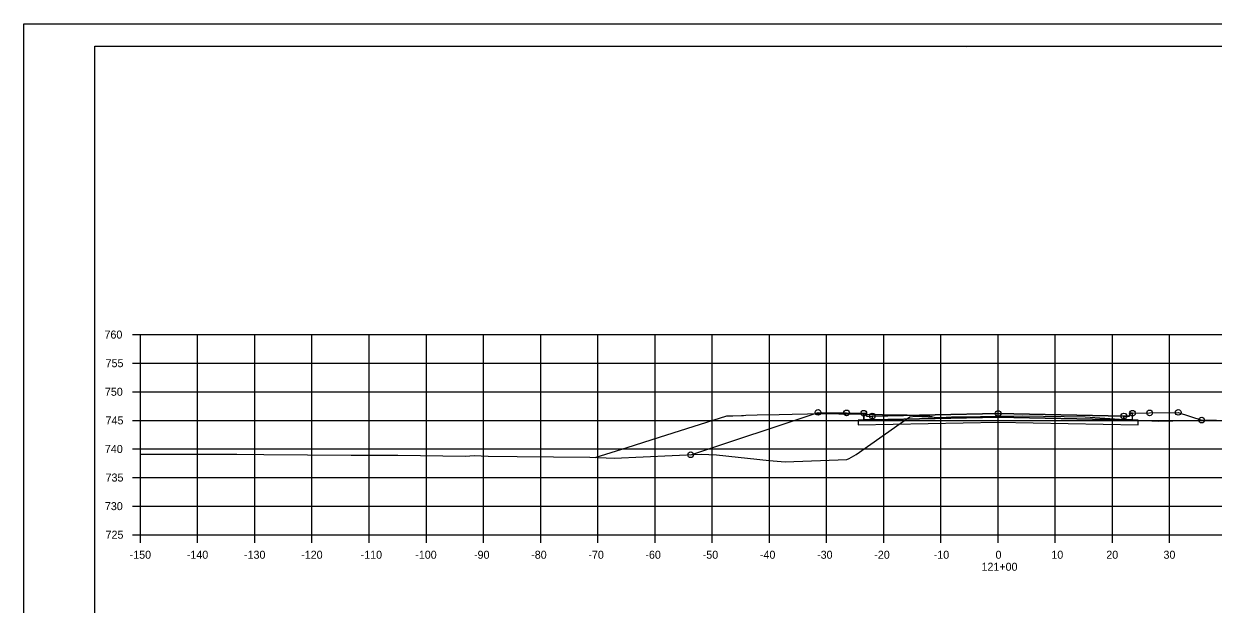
# Model space of a CAD drawing. Extents: x 1202951 to 1376887, y 378065 to 728038.
# Drawn here: x 1372926.7 to 1373134.7, y 380420.9 to 380522.4 of the extents above; entities that cross this region are included whole.
import ezdxf

# ---------------------------------------------------------------- set-up
doc = ezdxf.new("R2010")
doc.units = 0
for name, color, linetype in [('Default', 7, 'Continuous'), ('R_Alt Surface', 7, 'Continuous'), ('R_Axis', 7, 'Continuous'), ('R_Axis Annot', 7, 'Continuous'), ('R_Exist Surface', 7, 'Continuous'), ('R_Fin Surface', 7, 'Continuous'), ('R_Grid', 7, 'Continuous'), ('R_No Plot', 7, 'Continuous')]:
    doc.layers.add(name, color=color, linetype=linetype)

msp = doc.modelspace()

# ---------------------------------------------------------------- linework, layer by layer
at = {"layer": 'Default'}
for points in [[(1373073.63, 380454.31), (1373074.12, 380454.31), (1373074.13, 380453.81), (1373075.13, 380453.83), (1373075.13, 380453.17), (1373073.63, 380453.14)], [(1373120.63, 380454.31), (1373120.14, 380454.31), (1373120.13, 380453.81), (1373119.13, 380453.83), (1373119.13, 380453.17), (1373120.63, 380453.14)]]:
    msp.add_lwpolyline(points, close=True, dxfattribs=at)
at = {"layer": 'R_Alt Surface'}
for points in [[(1373097.13, 380453.61), (1373075.13, 380453.17), (1373073.63, 380453.14), (1373072.63, 380453.12), (1373072.63, 380452.28), (1373097.13, 380452.77), (1373121.63, 380452.28), (1373121.63, 380453.12), (1373120.63, 380453.14), (1373119.13, 380453.17)], [(1373075.13, 380453.83), (1373075.13, 380453.17), (1373097.13, 380453.61), (1373119.13, 380453.17), (1373119.13, 380453.83), (1373119.13, 380453.83), (1373097.13, 380454.27), (1373075.13, 380453.83)]]:
    msp.add_lwpolyline(points, close=True, dxfattribs=at)
msp.add_lwpolyline([(1373073.63, 380454.31), (1373073.63, 380453.14), (1373075.13, 380453.17), (1373097.13, 380453.61), (1373119.13, 380453.17), (1373120.63, 380453.14), (1373120.63, 380454.31)], dxfattribs=at)
at = {"layer": 'R_Axis'}
for p, q in [((1372945.73, 380468.07), (1372947.13, 380468.07)), ((1372947.13, 380433.07), (1372947.13, 380468.07)), ((1372945.73, 380463.07), (1372947.13, 380463.07)), ((1372945.73, 380458.07), (1372947.13, 380458.07)), ((1372945.73, 380453.07), (1372947.13, 380453.07)), ((1372945.73, 380448.07), (1372947.13, 380448.07)), ((1372945.73, 380443.07), (1372947.13, 380443.07)), ((1372945.73, 380438.07), (1372947.13, 380438.07)), ((1372945.73, 380433.07), (1372947.13, 380433.07)), ((1372947.13, 380433.07), (1373247.13, 380433.07)), ((1372947.13, 380431.67), (1372947.13, 380433.07)), ((1372957.13, 380431.67), (1372957.13, 380433.07)), ((1372967.13, 380431.67), (1372967.13, 380433.07)), ((1372977.13, 380431.67), (1372977.13, 380433.07)), ((1372987.13, 380431.67), (1372987.13, 380433.07)), ((1372997.13, 380431.67), (1372997.13, 380433.07)), ((1373007.13, 380431.67), (1373007.13, 380433.07)), ((1373017.13, 380431.67), (1373017.13, 380433.07)), ((1373027.13, 380431.67), (1373027.13, 380433.07)), ((1373037.13, 380431.67), (1373037.13, 380433.07)), ((1373047.13, 380431.67), (1373047.13, 380433.07)), ((1373057.13, 380431.67), (1373057.13, 380433.07)), ((1373067.13, 380431.67), (1373067.13, 380433.07)), ((1373077.13, 380431.67), (1373077.13, 380433.07)), ((1373087.13, 380431.67), (1373087.13, 380433.07)), ((1373097.13, 380431.67), (1373097.13, 380433.07)), ((1373107.13, 380431.67), (1373107.13, 380433.07)), ((1373117.13, 380431.67), (1373117.13, 380433.07)), ((1373127.13, 380431.67), (1373127.13, 380433.07))]:
    msp.add_line(p, q, dxfattribs=at)
at = {"layer": 'R_Exist Surface'}
for points in [[(1372947.13, 380447.17), (1372963.98, 380447.16), (1372968.72, 380447.12), (1372983.99, 380446.97), (1372992.15, 380446.97), (1373003.99, 380446.78), (1373005.5, 380446.92), (1373007.93, 380446.8), (1373013.03, 380446.76), (1373025.74, 380446.61), (1373029.96, 380446.47), (1373045.18, 380447.13), (1373047.85, 380447.07), (1373057.09, 380446.07), (1373059.87, 380445.83), (1373070.67, 380446.21), (1373071.09, 380446.42), (1373072.29, 380447.11), (1373079.97, 380452.55), (1373081.69, 380453.7), (1373082.7, 380453.8), (1373087.08, 380453.6), (1373088.98, 380453.66), (1373090.3, 380453.67), (1373097.71, 380453.81), (1373101.37, 380453.87), (1373101.4, 380453.87), (1373108.67, 380453.74), (1373112.37, 380453.69), (1373119.21, 380453.22), (1373125.17, 380452.92), (1373135.28, 380453.17)], [(1373026.67, 380446.58), (1373032.24, 380448.35), (1373037.91, 380450.15), (1373042.68, 380451.66), (1373049.67, 380453.87), (1373050.54, 380453.87), (1373050.73, 380453.87), (1373052.27, 380453.93), (1373052.57, 380453.94), (1373052.98, 380453.95), (1373054.97, 380454.03), (1373058.81, 380454.1), (1373061.11, 380454.15), (1373063.8, 380454.2), (1373067.75, 380454.27), (1373068.72, 380454.25), (1373069.29, 380454.24), (1373071.42, 380454.2), (1373076.89, 380454.1), (1373080.64, 380454.03), (1373081.25, 380454.01), (1373081.91, 380453.99), (1373083.51, 380453.93), (1373083.65, 380453.92), (1373083.96, 380453.91), (1373084.97, 380453.87), (1373085.48, 380453.72), (1373085.65, 380453.66)], [(1373043.36, 380447.05), (1373065.63, 380454.47), (1373070.63, 380454.37), (1373073.63, 380454.31), (1373074.12, 380454.31), (1373074.13, 380453.81), (1373075.13, 380453.83), (1373097.13, 380454.27), (1373119.13, 380453.83), (1373120.13, 380453.81), (1373120.14, 380454.31), (1373120.63, 380454.31), (1373123.63, 380454.37), (1373128.63, 380454.47), (1373132.73, 380453.11)]]:
    msp.add_lwpolyline(points, dxfattribs=at)
at = {"layer": 'R_Fin Surface'}
msp.add_lwpolyline([(1373065.63, 380454.47), (1373070.63, 380454.37), (1373073.63, 380454.31), (1373074.12, 380454.31), (1373074.13, 380453.81), (1373075.13, 380453.83), (1373075.13, 380453.83), (1373097.13, 380454.27), (1373119.13, 380453.83), (1373119.13, 380453.83), (1373120.13, 380453.81), (1373120.14, 380454.31), (1373120.63, 380454.31), (1373123.63, 380454.37), (1373128.63, 380454.47)], dxfattribs=at)
at = {"layer": 'R_Grid'}
for p, q in [((1372947.13, 380468.07), (1373247.13, 380468.07)), ((1372947.13, 380433.07), (1372947.13, 380468.07)), ((1372957.13, 380433.07), (1372957.13, 380468.07)), ((1372967.13, 380433.07), (1372967.13, 380468.07)), ((1372977.13, 380433.07), (1372977.13, 380468.07)), ((1372987.13, 380433.07), (1372987.13, 380468.07)), ((1372997.13, 380433.07), (1372997.13, 380468.07)), ((1373007.13, 380433.07), (1373007.13, 380468.07)), ((1373017.13, 380433.07), (1373017.13, 380468.07)), ((1373027.13, 380433.07), (1373027.13, 380468.07)), ((1373037.13, 380433.07), (1373037.13, 380468.07)), ((1373047.13, 380433.07), (1373047.13, 380468.07)), ((1373057.13, 380433.07), (1373057.13, 380468.07)), ((1373067.13, 380433.07), (1373067.13, 380468.07)), ((1373077.13, 380433.07), (1373077.13, 380468.07)), ((1373087.13, 380433.07), (1373087.13, 380468.07)), ((1373097.13, 380433.07), (1373097.13, 380468.07)), ((1373107.13, 380433.07), (1373107.13, 380468.07)), ((1373117.13, 380433.07), (1373117.13, 380468.07)), ((1373127.13, 380433.07), (1373127.13, 380468.07)), ((1372947.13, 380463.07), (1373247.13, 380463.07)), ((1372947.13, 380458.07), (1373247.13, 380458.07)), ((1372947.13, 380453.07), (1373247.13, 380453.07)), ((1372947.13, 380448.07), (1373247.13, 380448.07)), ((1372947.13, 380443.07), (1373247.13, 380443.07)), ((1372947.13, 380438.07), (1373247.13, 380438.07)), ((1372947.13, 380433.07), (1373247.13, 380433.07))]:
    msp.add_line(p, q, dxfattribs=at)
at = {"layer": 'R_No Plot'}
for p, q in [((1372926.73, 380522.42), (1373260.07, 380522.42)), ((1372939.13, 380518.53), (1373255.31, 380518.53)), ((1372939.13, 380313.07), (1372939.13, 380518.53)), ((1373091.65, 380518.27), (1373091.65, 380518.27)), ((1373091.65, 380518.27), (1373091.65, 380518.27))]:
    msp.add_line(p, q, dxfattribs=at)
for points in [[(1372926.73, 380522.42), (1373260.07, 380522.42), (1373260.07, 380309.08), (1372926.73, 380309.08)], [(1373173.05, 380518.53), (1373192.67, 380518.53), (1373192.67, 380508.65), (1373208.79, 380508.65), (1373231.99, 380508.65), (1373231.99, 380484.31), (1373255.31, 380484.31), (1373255.31, 380313.07), (1372939.13, 380313.07), (1372939.13, 380518.53)]]:
    msp.add_lwpolyline(points, close=True, dxfattribs=at)
for centre in [(1373065.63, 380454.47), (1373070.63, 380454.37), (1373073.63, 380454.31), (1373097.13, 380454.27), (1373120.63, 380454.31), (1373123.63, 380454.37), (1373128.63, 380454.47), (1373075.13, 380453.83), (1373119.13, 380453.83), (1373132.73, 380453.11), (1373043.36, 380447.05)]:
    msp.add_circle(centre, 0.5, dxfattribs=at)

# ---------------------------------------------------------------- texts
at = {"layer": 'R_Axis Annot'}
for s, p in [('760', (1372940.84, 380467.37)), ('755', (1372941.03, 380462.37)), ('750', (1372940.91, 380457.37)), ('745', (1372941.03, 380452.37)), ('740', (1372940.91, 380447.37)), ('735', (1372941.03, 380442.37)), ('730', (1372940.91, 380437.37)), ('725', (1372941.03, 380432.37)), ('-150', (1372945.24, 380428.87)), ('-140', (1372955.24, 380428.87)), ('-130', (1372965.24, 380428.87)), ('-120', (1372975.24, 380428.87)), ('-110', (1372985.64, 380428.87)), ('-100', (1372995.19, 380428.87)), ('-90', (1373005.47, 380428.87)), ('-80', (1373015.47, 380428.87)), ('-70', (1373025.47, 380428.87)), ('-60', (1373035.44, 380428.87)), ('-50', (1373045.47, 380428.87)), ('-40', (1373055.47, 380428.87)), ('-30', (1373065.47, 380428.87)), ('-20', (1373075.47, 380428.87)), ('-10', (1373085.87, 380428.87)), ('0', (1373096.68, 380428.87)), ('10', (1373106.44, 380428.87)), ('20', (1373116.05, 380428.87)), ('30', (1373126.05, 380428.87)), ('121+00', (1373094.22, 380426.77))]:
    msp.add_text(s, height=1.4, dxfattribs=at).set_placement(p)

doc.saveas('drawing.dxf')
